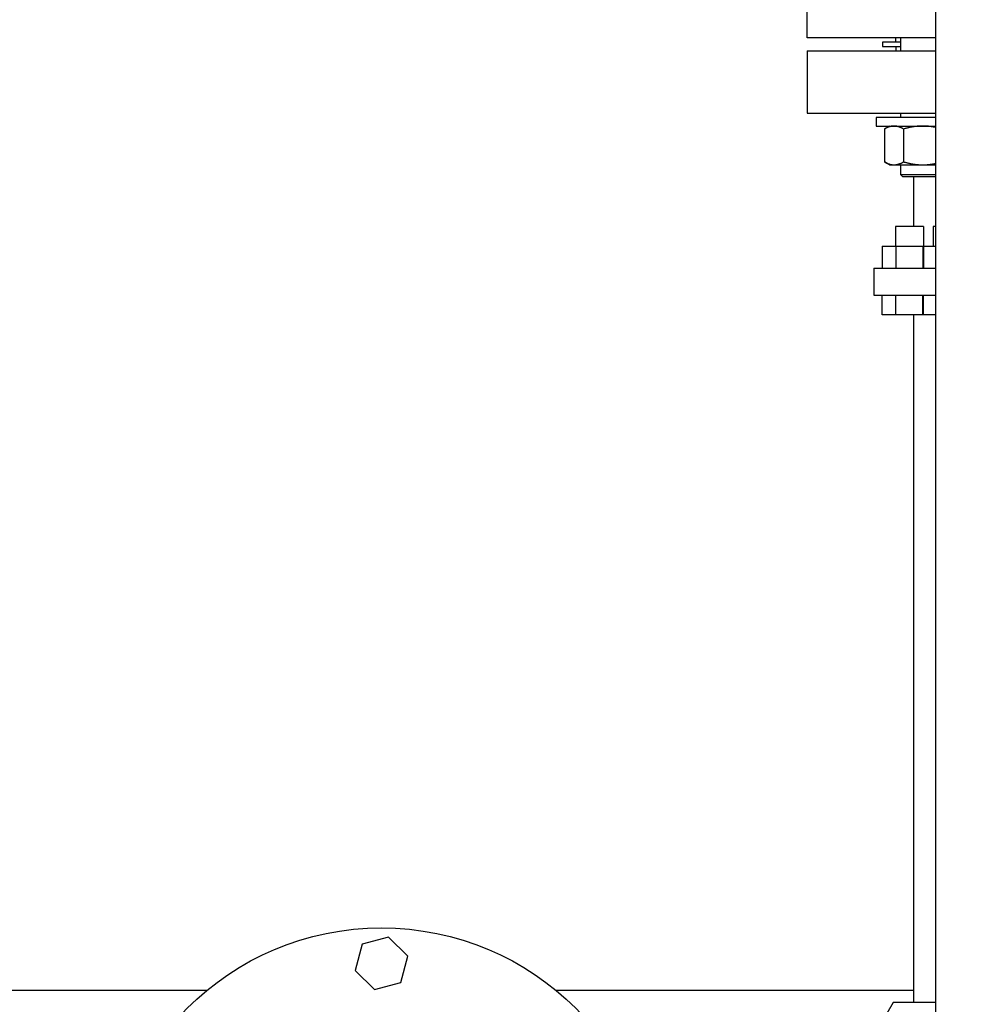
# Model space of a CAD drawing. Header units: inches. Extents: x 5 to 1128, y -85 to 748.
# Tile 313 of 656: x 351 to 364, y 598 to 612. Entities that reach past the tile are written whole.
import ezdxf

# ---------------------------------------------------------------- set-up
doc = ezdxf.new("R2010")
doc.units = ezdxf.units.IN
doc.header["$LTSCALE"] = 32
doc.header["$MEASUREMENT"] = 0
doc.layers.add('Dimension (ANSI)', color=7, linetype='Continuous', lineweight=25)
doc.layers.add('Visible (ANSI)', color=7, linetype='Continuous', lineweight=30)
doc.styles.add('Note Text (ANSI)', font='tahoma.ttf')
doc.dimstyles.new('SB Fraction-16 (ANSI)', dxfattribs={"dimscale": 32, "dimtxt": 0.125, "dimasz": 0.098425, "dimexe": 0.125, "dimexo": 0.0625, "dimgap": 0.031496, "dimtad": 0, "dimtih": 1, "dimtoh": 1, "dimdec": 4, "dimrnd": 1e-08, "dimzin": 0, "dimdsep": 46, "dimlunit": 5, "dimtxsty": 'Note Text (ANSI)', "dimcen": 0.09, "dimdle": 0.393701, "dimclrd": 256, "dimclre": 256, "dimclrt": 256, "dimadec": 0, "dimazin": 3, "dimtfac": 0.96, "dimtofl": 0, "dimtmove": 0, "dimatfit": 3, "dimfxl": 1, "dimfrac": 2, "dimtolj": 1, "dimtzin": 12, "dimlwd": -1, "dimlwe": -1, "dimarcsym": 0})

# ---------------------------------------------------------------- blocks, each defined once
blk = doc.blocks.new('*D19')
at = {"layer": 'Defpoints', "color": 0, "transparency": 16777216}
for p in [(455.781, 700.44), (292.001, 552.44), (455.781, 552.44)]:
    blk.add_point(p, dxfattribs=at)
at = {"layer": 'Dimension (ANSI)', "transparency": 16777216}
for p, q in [((453.781, 700.44), (288.001, 700.44)), ((292.001, 697.29), (292.001, 636.039)), ((292.001, 555.589), (292.001, 629.841)), ((453.781, 552.44), (288.001, 552.44))]:
    blk.add_line(p, q, dxfattribs=at)
for points in [[(291.476, 697.29), (292.526, 697.29), (292.001, 700.44)], [(291.476, 555.589), (292.526, 555.589), (292.001, 552.44)]]:
    blk.add_solid(points, dxfattribs=at)
at = {"layer": 'Dimension (ANSI)', "transparency": 16777216, "insert": (287.899, 635.031), "char_height": 4, "attachment_point": 1, "style": 'Note Text (ANSI)'}
blk.add_mtext('\\A1;148', dxfattribs=at)

msp = doc.modelspace()

# ---------------------------------------------------------------- linework, layer by layer
at = {"layer": 'Visible (ANSI)'}
for p, q in [((361.65563, 611.49978), (361.65563, 612.43978)), ((363.46813, 590.93978), (363.46813, 612.31478)), ((363.46813, 611.49978), (361.65563, 611.49978)), ((362.97181, 611.43978), (362.71813, 611.43978)), ((362.71813, 611.43978), (362.71813, 611.37728)), ((362.90563, 611.43978), (362.90563, 611.49978)), ((362.97181, 611.49978), (362.97181, 611.31728)), ((361.65563, 611.31728), (363.46813, 611.31728)), ((361.65563, 611.31728), (361.65563, 610.43728)), ((362.71813, 611.37728), (362.97181, 611.37728)), ((362.90563, 611.37728), (362.90563, 611.31728)), ((361.65563, 610.43728), (363.46813, 610.43728)), ((363.46813, 610.37678), (362.62806, 610.37678)), ((362.62806, 610.37678), (362.62806, 610.25478)), ((362.97181, 610.43728), (362.97181, 610.37678)), ((362.62806, 610.25478), (363.46813, 610.25478)), ((362.81556, 610.25478), (362.74305, 610.21291)), ((362.74305, 610.21291), (362.74305, 609.74965)), ((363.01368, 610.21291), (363.01368, 609.74965)), ((362.81556, 609.70778), (362.74305, 609.74965)), ((362.81556, 609.70778), (362.87836, 609.70778)), ((362.87836, 609.70778), (363.28431, 609.70778)), ((362.97181, 609.70778), (362.97181, 609.57108)), ((363.28431, 609.70778), (363.46813, 609.70778)), ((362.97181, 609.57108), (363.46813, 609.57108)), ((363.00311, 609.53978), (362.97181, 609.57108)), ((363.46813, 609.53978), (363.00311, 609.53978)), ((363.15563, 609.53978), (363.15563, 608.83668)), ((363.29274, 608.83668), (362.89874, 608.83668)), ((362.89874, 608.83668), (362.89874, 608.56068)), ((363.29274, 608.83668), (363.29274, 608.56068)), ((363.46813, 608.83668), (363.43057, 608.83668)), ((363.43057, 608.83668), (363.43057, 608.56068)), ((362.71238, 608.56068), (362.90406, 608.56068)), ((362.71238, 608.56068), (362.71238, 608.25268)), ((362.90406, 608.56068), (363.28742, 608.56068)), ((362.90406, 608.56068), (362.90406, 608.25268)), ((363.28742, 608.56068), (363.29557, 608.56068)), ((363.28742, 608.56068), (363.28742, 608.25268)), ((363.29557, 608.56068), (363.46813, 608.56068)), ((363.29557, 608.56068), (363.29557, 608.25268)), ((362.59563, 608.25268), (363.46813, 608.25268)), ((362.59563, 608.25268), (362.59563, 607.86968)), ((362.59563, 607.86968), (363.46813, 607.86968)), ((362.71238, 607.59368), (362.71238, 607.86968)), ((362.90406, 607.59368), (362.90406, 607.86968)), ((363.28742, 607.59368), (363.28742, 607.86968)), ((363.29557, 607.59368), (363.29557, 607.86968)), ((362.90406, 607.59368), (362.71238, 607.59368)), ((363.28742, 607.59368), (362.90406, 607.59368)), ((363.15563, 607.59368), (363.15563, 597.89478)), ((363.29557, 607.59368), (363.28742, 607.59368)), ((363.46813, 607.59368), (363.29557, 607.59368)), ((355.75253, 598.81598), (355.38223, 598.71676)), ((356.02361, 598.5449), (355.75253, 598.81598)), ((355.38223, 598.71676), (355.28301, 598.34646)), ((355.92439, 598.1746), (356.02361, 598.5449)), ((355.28301, 598.34646), (355.55409, 598.07538)), ((355.55409, 598.07538), (355.92439, 598.1746)), ((353.19324, 598.06478), (344.40563, 598.06478)), ((363.15563, 598.06478), (358.11338, 598.06478)), ((362.86925, 597.89478), (362.65563, 597.52478)), ((363.46813, 597.89478), (362.86925, 597.89478))]:
    msp.add_line(p, q, dxfattribs=at)
msp.add_circle((355.65331, 595.07278), 3.8735, dxfattribs=at)
for points, weights in [([(362.87836, 610.25478), (362.81556, 610.25478), (362.74305, 610.21291)], [1, 1.0379548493, 1]), ([(363.01368, 610.21291), (362.94116, 610.25478), (362.87836, 610.25478)], [1, 1.0379548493, 1]), ([(363.28431, 610.25478), (363.15871, 610.25478), (363.01368, 610.21291)], [1, 1.0379548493, 1]), ([(363.46813, 610.23471), (363.37294, 610.25478), (363.28431, 610.25478)], [1.01600725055, 1.026485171, 1]), ([(362.74305, 609.74965), (362.81556, 609.70778), (362.87836, 609.70778)], [1, 1.0379548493, 1]), ([(362.87836, 609.70778), (362.94116, 609.70778), (363.01368, 609.74965)], [1, 1.0379548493, 1]), ([(363.01368, 609.74965), (363.15871, 609.70778), (363.28431, 609.70778)], [1, 1.0379548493, 1]), ([(363.28431, 609.70778), (363.37294, 609.70778), (363.46813, 609.72785)], [1, 1.026485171, 1.01600725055])]:
    msp.add_rational_spline(points, weights, degree=2, dxfattribs=at)

# ---------------------------------------------------------------- dimensions: what is measured, and where the dimension line sits
at = {"layer": 'Dimension (ANSI)'}
dim = msp.add_linear_dim(base=(292.00111, 552.43978), p1=(455.78063, 700.43978), p2=(455.78063, 552.43978), angle=90, dimstyle='SB Fraction-16 (ANSI)', override={"dimgap": 0.031496, "dimdec": 4, "dimtol": 0, "dimlim": 0, "dimtp": 0, "dimtm": 0, "dimtdec": 2, "dimatfit": 1}, dxfattribs=at)
dim.commit()
dim.dimension.update_dxf_attribs({"geometry": '*D19', "text_midpoint": (292.00111, 632.93978), "dimtype": 160})

doc.saveas('drawing.dxf')
